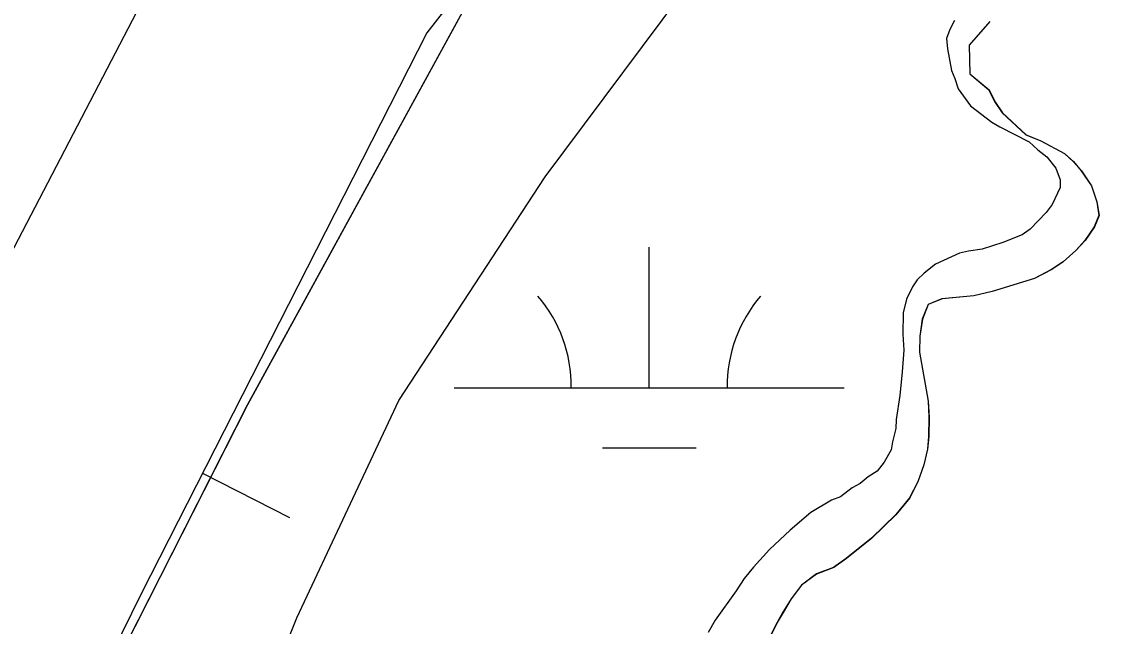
# Model space of a CAD drawing. Extents: x 3297735 to 3335592, y 670436 to 695807.
# Drawn here: x 3312869.5 to 3313147, y 686851.2 to 687006.2 of the extents above; entities that cross this region are included whole.
import ezdxf

# ---------------------------------------------------------------- set-up
doc = ezdxf.new("R2010")
doc.units = 0
for name, color, linetype in [('V-BORW-IDEN', 7, 'Continuous'), ('V-BORW-LINE', 7, 'Continuous'), ('V-LEVE-TOET', 7, 'Continuous'), ('V-SITE-VEGE', 7, 'Continuous'), ('V-SURV-LINE', 7, 'Continuous'), ('V-TOPO-SHOR', 7, 'Continuous'), ('V-WETL-SWMP', 7, 'Continuous')]:
    doc.layers.add(name, color=color, linetype=linetype)

msp = doc.modelspace()

# ---------------------------------------------------------------- linework, layer by layer
at = {"layer": 'V-BORW-LINE'}
msp.add_line((3312915.88, 686890.42), (3312938.16, 686879.07), dxfattribs=at)
msp.add_lwpolyline([(3313610.65, 687695.91), (3313421.57, 687469.25), (3313260.78, 687311.13), (3313103.3, 687169.72), (3312973.37, 687003.3), (3312900.14, 686859.51), (3312828.57, 686714.05)], dxfattribs=at)
msp.add_lwpolyline([(3313610.65, 687695.91), (3313421.57, 687469.25), (3313260.78, 687311.13), (3313103.3, 687169.72), (3312973.37, 687003.3), (3312900.14, 686859.51), (3312828.57, 686714.05)], dxfattribs=at)
at = {"layer": 'V-LEVE-TOET'}
msp.add_lwpolyline([(3314068.15, 688580.34), (3314052.68, 688543.75), (3314040.18, 688525.52), (3314003.42, 688450.07), (3313976.63, 688403.29), (3313914.27, 688305.48), (3313822.41, 688153.95), (3313732.39, 688009.37), (3313676.49, 687938.54), (3313596.64, 687838.34), (3313510.53, 687726), (3313407.48, 687586.83), (3313285.96, 687435.68), (3313166.06, 687275.79), (3313080.78, 687159.95), (3313005.17, 687050.09), (3312927.4, 686907.98), (3312843.21, 686742.38)], dxfattribs=at)
at = {"layer": 'V-SITE-VEGE'}
for points in [[(3312857.19, 686677.59), (3312910.16, 686778.48), (3312940.03, 686853.39), (3312966.15, 686909.09), (3313003.67, 686966.4), (3313043.77, 687020.16), (3313090.05, 687077.36), (3313128.52, 687140.78), (3313150.16, 687188.66), (3313186.73, 687239.84), (3313224.12, 687287.52), (3313282.04, 687364.7), (3313304.2, 687385.43), (3313338.88, 687426.13), (3313371.85, 687470.36), (3313405.69, 687513.7), (3313443.05, 687558.75), (3313483.05, 687604.64), (3313520.55, 687660.19), (3313566.93, 687726.13)], [(3313108.64, 687006.45), (3313107.44, 687004.14), (3313106.54, 687001.82), (3313106.8, 686999.2), (3313107.89, 686993.66), (3313108.73, 686991.61), (3313109.57, 686988.98), (3313112.71, 686984.58), (3313118.19, 686980.44), (3313120.21, 686979.24), (3313127.72, 686975.37), (3313130.02, 686973.3), (3313132.33, 686971.52), (3313134.62, 686968.58), (3313135.74, 686965.66), (3313135.71, 686963.62), (3313133.62, 686959.29), (3313132.14, 686957.27), (3313128.01, 686952.96), (3313125.96, 686951.53), (3313120.99, 686949.56), (3313115.73, 686947.89), (3313112.23, 686947.35), (3313109.9, 686946.8), (3313103.75, 686943.97), (3313100.81, 686941.68), (3313099.05, 686939.96), (3313097.86, 686938.23), (3313096.36, 686935.05), (3313095.45, 686931.57), (3313095.37, 686926.04), (3313095.61, 686921.96), (3313095.25, 686916.44), (3313094.59, 686910.34), (3313093.64, 686904.24), (3313093.6, 686901.92), (3313092.69, 686898.44)], [(3313092.69, 686898.44), (3313092.37, 686896.41), (3313090.58, 686893.23), (3313088.81, 686890.93), (3313086.46, 686889.5), (3313084.4, 686887.78), (3313082.35, 686886.65), (3313079.41, 686884.36), (3313077.08, 686883.52), (3313071.8, 686880.38), (3313066.5, 686875.8), (3313061.2, 686870.92), (3313057.07, 686866.32), (3313054.71, 686863.44), (3313052.63, 686860.27), (3313047.29, 686852.78), (3313045.51, 686849.6)]]:
    msp.add_lwpolyline(points, dxfattribs=at)
at = {"layer": 'V-SURV-LINE'}
msp.add_lwpolyline([(3312928.13, 687064.78), (3312800.23, 686819.23)], dxfattribs=at)
at = {"layer": 'V-TOPO-SHOR'}
msp.add_lwpolyline([(3313117.69, 687006.18), (3313112.35, 687000.12), (3313112.55, 686992.82), (3313117.46, 686988.67), (3313118.88, 686985.73), (3313120.88, 686982.79), (3313126.94, 686977.16), (3313130.71, 686975.65), (3313136.8, 686972.36), (3313139.11, 686970.29), (3313141.12, 686967.93), (3313143.7, 686964.1), (3313145.1, 686960), (3313145.64, 686956.49), (3313144.44, 686953.58), (3313142.06, 686950.11), (3313139.69, 686947.52), (3313136.44, 686944.64), (3313133.5, 686942.64), (3313129.09, 686940.36), (3313118.25, 686936.99), (3313113.56, 686935.89), (3313105.38, 686935.12), (3313101.86, 686933.71), (3313100.35, 686929.93), (3313099.71, 686925.56), (3313099.66, 686921.47), (3313101.83, 686908.9), (3313102.07, 686904.81), (3313102, 686899.85), (3313101.67, 686896.64), (3313100.74, 686892.57), (3313099.22, 686888.21), (3313097.13, 686884.15), (3313093.57, 686879.82), (3313087.36, 686873.77), (3313080.87, 686868.6), (3313077.63, 686866.3), (3313073.23, 686864.61), (3313069.4, 686861.74), (3313066.73, 686858.27), (3313064.64, 686854.8), (3313063.15, 686852.19), (3313058.65, 686843.2)], dxfattribs=at)
at = {"layer": 'V-WETL-SWMP'}
for p, q in [((3312927.43, 686907.96), (3313005.2, 687050.08)), ((3313117.72, 687006.16), (3313112.39, 687000.1)), ((3313112.39, 687000.1), (3313112.59, 686992.8)), ((3313112.59, 686992.8), (3313117.49, 686988.65)), ((3313117.49, 686988.65), (3313118.92, 686985.72)), ((3313118.92, 686985.72), (3313120.92, 686982.77)), ((3313120.92, 686982.77), (3313126.98, 686977.15)), ((3313126.98, 686977.15), (3313130.75, 686975.64)), ((3313130.75, 686975.64), (3313136.84, 686972.35)), ((3313136.84, 686972.35), (3313139.15, 686970.27)), ((3313139.15, 686970.27), (3313141.16, 686967.91)), ((3313141.16, 686967.91), (3313143.74, 686964.09)), ((3313143.74, 686964.09), (3313145.14, 686959.98)), ((3313145.14, 686959.98), (3313145.68, 686956.47)), ((3313145.68, 686956.47), (3313144.47, 686953.57)), ((3313144.47, 686953.57), (3313142.09, 686950.1)), ((3313142.09, 686950.1), (3313139.73, 686947.5)), ((3313030.38, 686912.35), (3313030.38, 686948.35)), ((3313139.73, 686947.5), (3313136.48, 686944.62)), ((3313136.48, 686944.62), (3313133.53, 686942.62)), ((3313133.53, 686942.62), (3313129.13, 686940.34)), ((3313129.13, 686940.34), (3313118.28, 686936.98)), ((3313118.28, 686936.98), (3313113.6, 686935.87)), ((3313101.89, 686933.69), (3313100.39, 686929.92)), ((3313105.42, 686935.1), (3313101.89, 686933.69)), ((3313113.6, 686935.87), (3313105.42, 686935.1)), ((3313100.39, 686929.92), (3313099.75, 686925.55)), ((3313099.75, 686925.55), (3313099.69, 686921.46)), ((3313099.69, 686921.46), (3313101.86, 686908.88)), ((3312980.38, 686912.35), (3313080.38, 686912.35)), ((3313101.86, 686908.88), (3313102.1, 686904.79)), ((3312843.24, 686742.37), (3312927.43, 686907.96)), ((3313102.1, 686904.79), (3313102.04, 686899.83)), ((3313102.04, 686899.83), (3313101.71, 686896.62)), ((3313018.38, 686896.92), (3313042.38, 686896.92)), ((3313101.71, 686896.62), (3313100.78, 686892.55)), ((3313100.78, 686892.55), (3313099.26, 686888.19)), ((3313099.26, 686888.19), (3313097.17, 686884.13)), ((3313097.17, 686884.13), (3313093.61, 686879.8)), ((3313093.61, 686879.8), (3313087.4, 686873.75)), ((3313087.4, 686873.75), (3313080.91, 686868.58)), ((3313080.91, 686868.58), (3313077.67, 686866.29)), ((3313073.27, 686864.6), (3313069.44, 686861.73)), ((3313077.67, 686866.29), (3313073.27, 686864.6)), ((3313069.44, 686861.73), (3313066.77, 686858.26)), ((3313066.77, 686858.26), (3313064.68, 686854.78)), ((3313064.68, 686854.78), (3313063.18, 686852.18)), ((3313063.18, 686852.18), (3313058.69, 686843.19))]:
    msp.add_line(p, q, dxfattribs=at)
for centre, start, end in [((3312975.13, 686912.83), 359.2282, 40.7718), ((3313085.62, 686912.83), 139.2282, 180.7718)]:
    msp.add_arc(centre, 35.25, start, end, dxfattribs=at)

# ---------------------------------------------------------------- texts
at = {"layer": 'V-BORW-IDEN'}
msp.add_text('BORROW PIT', height=64, rotation=57.114, dxfattribs=at).set_placement((3313025.42, 686420.93))

doc.saveas('drawing.dxf')
